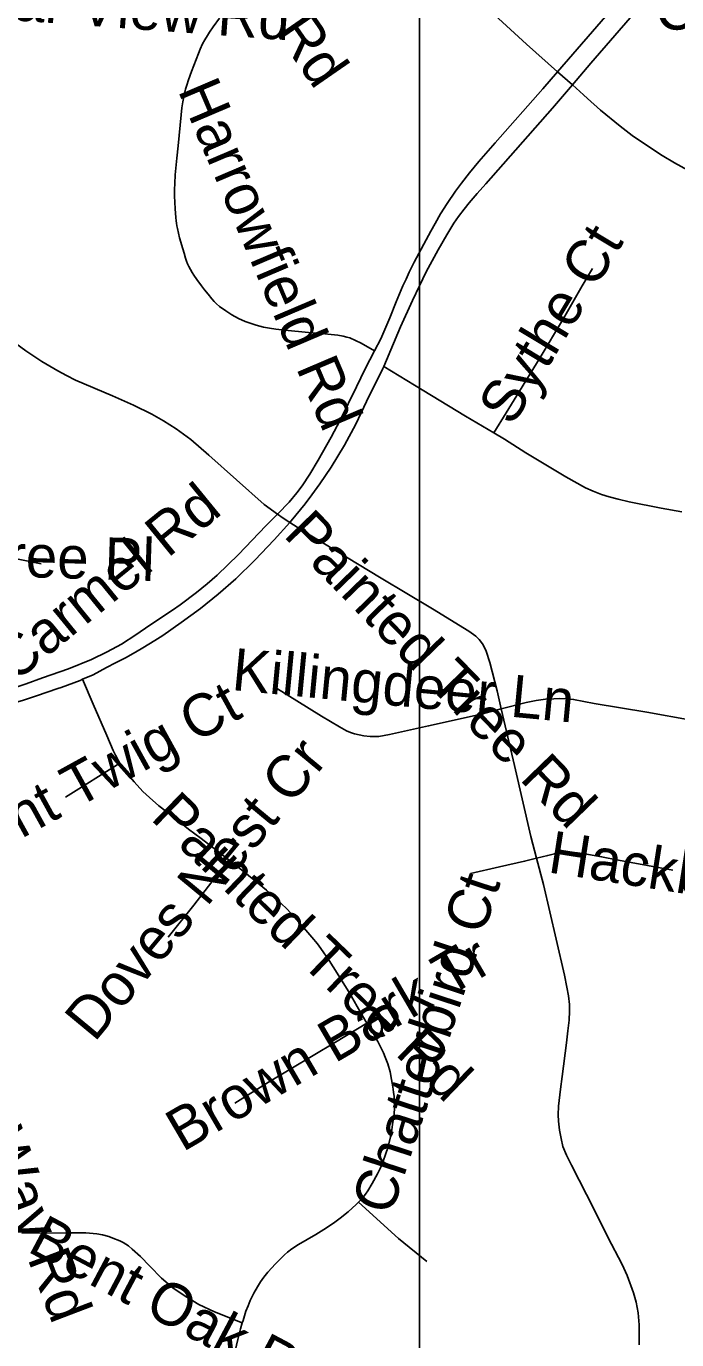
# Model space of a CAD drawing. Extents: x 1383679 to 1536984, y 460658 to 651027.
# Drawn here: x 1445312 to 1446773, y 486697 to 489649 of the extents above; entities that cross this region are included whole.
import ezdxf

# ---------------------------------------------------------------- set-up
doc = ezdxf.new("R2010")
doc.units = 0
for name, color, linetype in [('Exist Road Non-System Type 51', 7, 'Continuous'), ('Exist Road Non-System Type 51 Label', 7, 'Continuous'), ('Map Preparation Inset Cut Line', 7, 'Continuous')]:
    doc.layers.add(name, color=color, linetype=linetype)

msp = doc.modelspace()

# ---------------------------------------------------------------- linework, layer by layer
at = {"layer": 'Exist Road Non-System Type 51'}
for p, q in [((1446539.1, 489517.5), (1446505.8, 489547)), ((1445400.2, 487916.1), (1445522.5, 487993.1))]:
    msp.add_line(p, q, dxfattribs=at)
for points in [[(1446505.8, 489547), (1446435.8, 489609.2), (1446364.1, 489675), (1446331.4, 489707.1), (1446313, 489726.5), (1446295.8, 489746.9), (1446280.8, 489766.1), (1446267.6, 489784.6), (1446255.2, 489803.5), (1446235.3, 489837.3), (1446219.6, 489867.1), (1446202.3, 489904.6)], [(1446505.8, 489547), (1446628.6, 489688.7), (1446657.2, 489721.5), (1446682.5, 489749.5), (1446712.9, 489779.5), (1446744.4, 489809.5), (1446779.1, 489839.8), (1446834.7, 489883.8), (1446861.6, 489903.2)], [(1446888.7, 489867.9), (1446873.4, 489857.6), (1446848, 489838.7), (1446821.9, 489817.6), (1446790.4, 489791.2), (1446761.2, 489764.7), (1446736.6, 489741), (1446709.8, 489713.3), (1446678.6, 489679.5), (1446580.5, 489566.2), (1446539.1, 489517.5)], [(1445746.3, 489667.6), (1445732.2, 489647.9), (1445723.8, 489635.9), (1445719.1, 489628.3), (1445713.4, 489618.8), (1445708.4, 489609.7), (1445703.1, 489597.7), (1445699.1, 489587.8), (1445683.2, 489547.5), (1445676.5, 489528.9), (1445672.7, 489517.1), (1445670.1, 489507.9), (1445667.8, 489498.5), (1445665.1, 489486.9), (1445663.8, 489479.5), (1445663, 489475), (1445661.9, 489465.8), (1445660.2, 489450.1), (1445657.9, 489427.4), (1445653.3, 489380.9), (1445650.1, 489352.8), (1445646.8, 489315.7), (1445645.9, 489296.1), (1445645.5, 489282.5), (1445645.3, 489267.4), (1445645.9, 489254), (1445646.7, 489238.8), (1445648.2, 489219.6), (1445649, 489212.3), (1445649.6, 489206.5), (1445650.4, 489201.1), (1445651.8, 489194.5), (1445654.3, 489184.4), (1445656.8, 489174), (1445663.6, 489149.4), (1445666.8, 489139.2), (1445670.2, 489128.3), (1445672.3, 489121.5), (1445674.7, 489115.2), (1445677.4, 489109.5), (1445681.2, 489102.3), (1445684.6, 489096.2), (1445688.7, 489089.9), (1445695.6, 489080), (1445705.8, 489066), (1445712.7, 489057.1), (1445720.7, 489046.8), (1445729.4, 489036.3), (1445734.1, 489030.9), (1445739.5, 489025.4), (1445746.3, 489019.6), (1445760.7, 489009.5), (1445774, 489000.8), (1445788.8, 488992.7), (1445804, 488985.7), (1445814.8, 488981.7), (1445828.7, 488977.2), (1445845.3, 488973), (1445858.9, 488970.4), (1445873, 488968.2), (1445893.3, 488966), (1445946.4, 488961.2), (1445975.7, 488958.4), (1445997.2, 488956.6), (1446012.3, 488954.6), (1446024.2, 488952.4), (1446032, 488950.7), (1446038.7, 488948.6), (1446052, 488943.3), (1446064.7, 488936.9), (1446094.2, 488919.5)], [(1446094.2, 488919.5), (1446108.4, 488946.9), (1446129, 488994), (1446143.2, 489030.1), (1446158.3, 489066), (1446165.3, 489081), (1446172.6, 489096.6), (1446183.6, 489118.7), (1446220.7, 489188.4), (1446230.8, 489206.3), (1446242.8, 489227.5), (1446258, 489251), (1446276.4, 489278.3), (1446290.1, 489297), (1446307.7, 489319.5), (1446328.9, 489345.2), (1446365.5, 489387.3), (1446472.3, 489508.4), (1446505.8, 489547)], [(1446539.1, 489517.5), (1446494.4, 489464.9), (1446344.8, 489295.2), (1446325.2, 489273.4), (1446307.3, 489252.1), (1446295.9, 489238.1), (1446283.1, 489222), (1446272.9, 489207), (1446256.7, 489180.8), (1446237.6, 489146.9), (1446210.8, 489097.3), (1446195.4, 489066), (1446179.6, 489032.8), (1446153, 488974), (1446115.2, 488884.4)], [(1446812.9, 489317.5), (1446768, 489342.4), (1446740.7, 489359.2), (1446700.8, 489384.9), (1446673, 489403.9), (1446646, 489424.8), (1446602.1, 489460.6), (1446573.1, 489486.6), (1446564.2, 489495.2), (1446539.1, 489517.5)], [(1446583.8, 489104.5), (1446561, 489066), (1446518.7, 488992.2), (1446464.2, 488901.2), (1446390.3, 488780), (1446362.4, 488735.1)], [(1445876.8, 488552.8), (1445846.9, 488574.5), (1445722.6, 488684.9), (1445681.9, 488720.1), (1445649.3, 488744.1), (1445620.3, 488762.4), (1445594, 488777.2), (1445552.9, 488797.4), (1445505.9, 488818.4), (1445423.1, 488854), (1445402.6, 488864.3), (1445383.1, 488874.5), (1445347, 488896), (1445311.5, 488920.1), (1445269.7, 488950.6), (1445219.4, 488990.4)], [(1445876.8, 488552.8), (1445877.1, 488553.1), (1445903, 488579.3), (1445920.2, 488600.9), (1445931.8, 488616.5), (1445949.5, 488642.6), (1445968.2, 488673.7), (1445997.2, 488725.6), (1446017.5, 488763.9), (1446054.1, 488838.8), (1446073.1, 488879), (1446094.2, 488919.5)], [(1446115.2, 488884.4), (1446113.3, 488879.7), (1446076.2, 488805.7), (1446052.2, 488755), (1446026.7, 488707.7), (1445997.2, 488658.1), (1445972, 488620.4), (1445954, 488595.7), (1445938.6, 488575.7), (1445907.6, 488537.4), (1445904.4, 488533.9)], [(1446362.4, 488735.1), (1446298.5, 488772.6), (1446184.3, 488842.7), (1446115.2, 488884.4)], [(1446784.4, 488557.8), (1446738.4, 488566.3), (1446666.5, 488580.4), (1446641.5, 488586.3), (1446621.8, 488591.3), (1446604, 488597), (1446585.3, 488604), (1446568, 488612), (1446524, 488636.5), (1446434.5, 488690.7), (1446386.6, 488720.9), (1446362.4, 488735.1)], [(1445122, 488125.7), (1445130.2, 488126.7), (1445170.8, 488133.3), (1445198.4, 488139), (1445238.6, 488148.9), (1445274.7, 488158.8), (1445311.8, 488171.1), (1445348.8, 488184.5), (1445407.3, 488205), (1445458.6, 488225.5), (1445494, 488243), (1445526.1, 488260.7), (1445558.2, 488281.2), (1445589.8, 488302.7), (1445640.5, 488336.4), (1445658.2, 488348.7), (1445694.9, 488376.3), (1445718.8, 488396.3), (1445741.1, 488415.5), (1445789.1, 488461.7), (1445850.3, 488526.6), (1445876.8, 488552.8)], [(1445904.4, 488533.9), (1445889.4, 488543.6), (1445876.8, 488552.8)], [(1445904.4, 488533.9), (1445869.3, 488494.9), (1445825.6, 488449.2), (1445782.7, 488407.3), (1445743.1, 488372.5), (1445703.8, 488340.7), (1445660.5, 488308.9), (1445619, 488280.1), (1445601.4, 488268.5), (1445573.8, 488251.8), (1445557.9, 488242.3), (1445535.3, 488229.8), (1445512.8, 488218.5), (1445492.5, 488207.8), (1445462.7, 488191.5), (1445438.9, 488181.4)], [(1446379.2, 488114.7), (1446369.7, 488155.4), (1446353.4, 488219.3), (1446345.5, 488244.9), (1446341.7, 488253.1), (1446336.9, 488261), (1446329.4, 488271), (1446321.9, 488278.3), (1446306.1, 488289.5), (1446224.8, 488339.6), (1446109.2, 488408.7), (1445929, 488518), (1445904.4, 488533.9)], [(1445346, 488441.1), (1445252.8, 488459.9), (1445175.2, 488474.5), (1445093, 488491), (1445075.2, 488494), (1445058.5, 488495), (1445048.8, 488494.4), (1445038.1, 488493.1), (1445025, 488489.9), (1445015.9, 488486.8), (1445003.3, 488481.1), (1444998.5, 488478.5), (1444992.1, 488474.6), (1444984.5, 488469), (1444978.1, 488463.6), (1444963.3, 488448.3), (1444931.4, 488410.9)], [(1445438.9, 488181.4), (1445433.2, 488179), (1445391, 488163.2), (1445383.4, 488160.6), (1445335.6, 488143.9), (1445304, 488133.8), (1445264.3, 488122.3), (1445191.7, 488104.7), (1445162.9, 488098.6), (1445147.7, 488095.9), (1445121.7, 488091.9), (1445093.3, 488088.2), (1445052, 488084.1), (1444965.6, 488074.3), (1444905.5, 488067.5), (1444876, 488065.2)], [(1445438.9, 488181.4), (1445462.5, 488125.2), (1445493.2, 488055), (1445507.8, 488021.5), (1445512.5, 488011.1), (1445519.8, 487997.7), (1445522.5, 487993.1)], [(1446379.2, 488114.7), (1446334.3, 488103.1), (1446215.8, 488076.6), (1446127.9, 488057), (1446104, 488053), (1446094.8, 488052.5), (1446084.6, 488052.7), (1446070.5, 488054.2), (1446060.2, 488056.4), (1446049.4, 488059), (1446040.5, 488062.1), (1446031.9, 488065.7), (1446015.6, 488074.4), (1445975.7, 488098.5), (1445870.6, 488164)], [(1446805.4, 488089.6), (1446706, 488107.2), (1446588, 488127.3), (1446541.4, 488136), (1446524.9, 488137.6), (1446511, 488138.2), (1446497.1, 488137.8), (1446478.3, 488136.5), (1446457.3, 488133.6), (1446435.3, 488129.1), (1446379.2, 488114.7)], [(1446458.4, 487779.1), (1446445.6, 487827.8), (1446408.8, 487987.5), (1446379.2, 488114.7)], [(1445522.5, 487993.1), (1445525.1, 487988.8), (1445533.2, 487977.1), (1445545.4, 487961.7), (1445554.9, 487951), (1445574.4, 487929.3), (1445588.8, 487915.5), (1445610.3, 487897.1), (1445647.1, 487868.2), (1445676.9, 487844.6), (1445704.9, 487823.4), (1445757.6, 487783.1), (1445767, 487775.8)], [(1445631.3, 487601.8), (1445688.4, 487673.9), (1445767, 487775.8)], [(1445767, 487775.8), (1445803.3, 487747), (1445851.5, 487707.2), (1445883.8, 487678.3), (1445897.9, 487665), (1445914.3, 487647.3), (1445935.6, 487622.9), (1445953.7, 487602), (1445966.4, 487586.5), (1445974, 487575.9), (1445992.5, 487549), (1446001.7, 487535.2), (1446036.6, 487478.9), (1446067.4, 487424.6), (1446077.3, 487408.7)], [(1446458.4, 487779.1), (1446431.5, 487772.3), (1446375.5, 487759.6), (1446309.9, 487744.6)], [(1446764.5, 487752.4), (1446642.3, 487774.8), (1446604.3, 487782.5), (1446566.9, 487789.3), (1446550.6, 487791.3), (1446536.8, 487792.7), (1446523.6, 487792.7), (1446511.7, 487791.7), (1446498.6, 487789.1), (1446483.5, 487785.5), (1446458.4, 487779.1)], [(1446688.6, 486685.4), (1446689.1, 486710.6), (1446688.8, 486730.4), (1446686.4, 486757), (1446681.9, 486781.3), (1446676.1, 486801.9), (1446662, 486840.8), (1446650.6, 486866.1), (1446618.3, 486927.1), (1446587.5, 486989.3), (1446537.1, 487088.8), (1446525.6, 487111.3), (1446517.8, 487131.2), (1446513.6, 487148.9), (1446510.1, 487167.9), (1446507.9, 487187.9), (1446507.3, 487202.4), (1446507.9, 487222.1), (1446512.4, 487259.8), (1446516.2, 487288.7), (1446525.3, 487364.5), (1446529, 487391), (1446531.5, 487415.1), (1446532.6, 487435.2), (1446532.1, 487450.1), (1446530.1, 487470), (1446526.6, 487489.2), (1446521.1, 487516), (1446502.1, 487597), (1446473.8, 487720), (1446458.4, 487779.1)], [(1445780.5, 487228.8), (1445856.3, 487275.6), (1446006.6, 487365.8), (1446077.3, 487408.7)], [(1446077.3, 487408.7), (1446084.3, 487397.4), (1446093.5, 487382.3), (1446101.8, 487366.9), (1446114.3, 487342), (1446118.5, 487332), (1446124, 487316.6), (1446129.4, 487298.7), (1446132.9, 487281.5), (1446135.7, 487265.6), (1446137.4, 487253.3), (1446138.5, 487243.3), (1446139.4, 487228.5), (1446139.4, 487217), (1446138.3, 487204.2), (1446135.2, 487180.2), (1446133.3, 487168.4), (1446130.4, 487152.8), (1446124.3, 487128.2), (1446120.1, 487115.2), (1446113, 487096.1), (1446107.7, 487083.4), (1446100.9, 487069.5), (1446089.2, 487048.1), (1446079.6, 487031.7), (1446074.1, 487023.7), (1446068.6, 487017), (1446058.2, 487005.9)], [(1446058.2, 487005.9), (1446053.2, 487000.4), (1446035.3, 486984.6), (1446017.2, 486970), (1446002, 486958.8), (1445980.4, 486944.6), (1445963, 486933.6), (1445923.5, 486910.9), (1445908.9, 486900.9), (1445899.3, 486893.5), (1445892.6, 486887.7), (1445871.8, 486867.3), (1445854.8, 486848.6), (1445845.7, 486837.4), (1445838.4, 486827.2), (1445831.5, 486815.9), (1445823.4, 486801.5), (1445815.3, 486785), (1445810.3, 486773), (1445805.8, 486761.2), (1445799.1, 486740), (1445797.5, 486734.4)], [(1446211.8, 486872.9), (1446148.2, 486924.4), (1446058.2, 487005.9)], [(1445797.5, 486734.4), (1445734.8, 486759.4), (1445700, 486776.1), (1445669, 486794.7), (1445641.7, 486813.5), (1445616.3, 486835.3), (1445589.6, 486862.2), (1445568.8, 486883.7), (1445549.9, 486900.4), (1445541.6, 486907.6), (1445530, 486915.3), (1445522.3, 486919.1), (1445507, 486925.2), (1445497.8, 486928.5), (1445483.8, 486932.6), (1445470.6, 486934.7), (1445446.3, 486936.7), (1445413.9, 486936.9), (1445302.3, 486936.3)], [(1445797.5, 486734.4), (1445793.6, 486720.9), (1445787.5, 486697.2), (1445781.7, 486672), (1445765.3, 486593.5), (1445761.3, 486570.9), (1445758.6, 486551.7), (1445756.9, 486535), (1445756.4, 486518.3), (1445757.1, 486498.9)]]:
    msp.add_lwpolyline(points, dxfattribs=at)
at = {"layer": 'Map Preparation Inset Cut Line'}
for points in [[(1446195.4, 477316), (1383679.3, 477316), (1383679.3, 520758.2), (1458567.8, 520758.2), (1458567.8, 493672.2), (1446195.4, 493672.2), (1446195.4, 477316)], [(1446195.4, 477316), (1480703, 477316), (1498974.3, 494868.2), (1521133.6, 516155.5), (1521133.6, 520758.2), (1458567.8, 520758.2), (1458567.8, 493672.2), (1446195.4, 493672.2), (1446195.4, 477316)]]:
    msp.add_lwpolyline(points, dxfattribs=at)

# ---------------------------------------------------------------- texts
at = {"layer": 'Exist Road Non-System Type 51 Label'}
for s, rotation, p in [('Running Ridge Rd', 304.6958, (1445371.4, 490357.4)), ('Cedar View Rd', 355.822, (1445049.4, 489680)), ('Harrowfield Rd', 293.0694, (1445651.9, 489505.7)), ('Sythe Ct', 58.9827, (1446404.2, 488747.9)), ('Carmel Rd', 39.2069, (1445285.2, 488171.6)), ('Painted Tree Rd', 314.1244, (1445887.4, 488504)), ('Innisfree Pl', 358.2108, (1444964.2, 488422)), ('Killingdeer Ln', 354.5369, (1445771.9, 488157.4)), ('Bent Twig Ct', 28.8431, (1445165.3, 487747.6)), ('Doves Nest Cr', 50.356, (1445465.3, 487363.6)), ('Painted Tree Rd', 316.1092, (1445589.1, 487867.3)), ('Hackberry Ln', 351.0778, (1446481.7, 487747.7)), ('Chatterbird Ct', 71.8404, (1446131.6, 486973.4)), ('Winding Way Rd', 290.8919, (1445034.9, 487612.1)), ('Brown Bark Tr', 30.3031, (1445663.5, 487117.7)), ('Bent Oak Rd', 332.0096, (1445312.1, 486896.4))]:
    msp.add_text(s, height=95, rotation=rotation, dxfattribs=at).set_placement(p)
msp.add_text('Carmel Chace', height=95, dxfattribs=at).set_placement((1446725.1, 489641.8))

doc.saveas('drawing.dxf')
